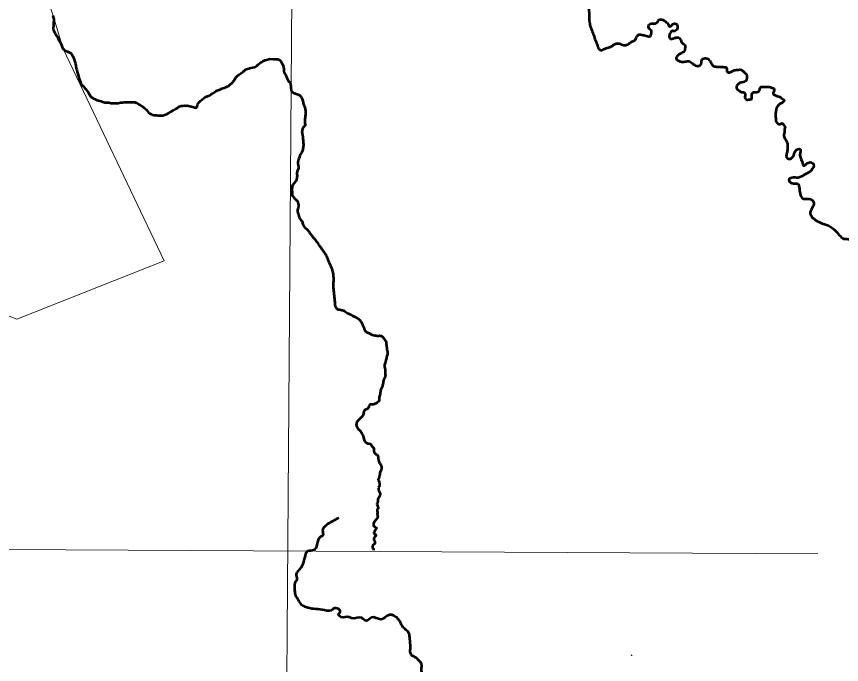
# Model space of a CAD drawing. Extents: x 553962 to 842807, y 8883888 to 9032388.
# Drawn here: x 818299 to 820994, y 9010252 to 9012369 of the extents above; entities that cross this region are included whole.
import ezdxf

# ---------------------------------------------------------------- set-up
doc = ezdxf.new("R2010")
doc.units = 0
doc.header["$LTSCALE"] = 20
for name, color, linetype, lineweight in [('1', 7, 'Continuous', 13), ('23', 7, 'Continuous', 13), ('24', 7, 'Continuous', 25), ('27', 7, 'Continuous', 13), ('35', 7, 'Continuous', 13), ('4', 7, 'Continuous', 25), ('40', 7, 'Continuous', 25)]:
    doc.layers.add(name, color=color, linetype=linetype, lineweight=lineweight)

msp = doc.modelspace()

# ---------------------------------------------------------------- linework, layer by layer
at = {"layer": '1'}
for points in [[(819280.51, 9023933.13), (819225.88, 9016147.33), (819139.2, 9004420.82)], [(800571.17, 9010709.7), (808218.84, 9010680.72), (820916.5, 9010613.36)]]:
    msp.add_lwpolyline(points, dxfattribs=at)
at = {"layer": '23'}
msp.add_lwpolyline([(818205.28, 9011417.75), (818299.31, 9011380.36), (818781.05, 9011570.63), (818451.22, 9012263.16), (818418.41, 9012371.75), (818375.1, 9012506.69), (818932.53, 9012423.96), (819434.33, 9012611.57), (819839.06, 9012975.74), (819996.61, 9012918.46), (820343.27, 9013201.32), (820935.17, 9013588.74), (820631.84, 9013922.91), (820613.69, 9014163.42), (820600.4, 9014322.96), (820520.67, 9014362.85), (820469.16, 9014373.86), (820232.38, 9014602.59), (820302.04, 9014700.09)], dxfattribs=at)
at = {"layer": '24', "lineweight": 53}
for points in [[(818417.27, 9012372.96), (818418.76, 9012367.35), (818420.24, 9012360.72), (818420.2, 9012354.61), (818420.16, 9012349), (818420.12, 9012343.91), (818419.57, 9012337.8), (818419.02, 9012331.69), (818419.48, 9012324.56), (818422.49, 9012317.92), (818426.01, 9012312.8), (818429.53, 9012306.66), (818432.55, 9012302.57), (818434.54, 9012296.44), (818438.07, 9012291.33), (818441.08, 9012285.2), (818443.59, 9012280.6), (818445.59, 9012276), (818448.09, 9012269.36), (818449.58, 9012263.24), (818454.65, 9012261.17), (818459.71, 9012257.57), (818465.28, 9012254.48), (818469.84, 9012252.41), (818475.93, 9012249.82), (818479.96, 9012244.7), (818482.48, 9012240.1), (818484.98, 9012233.98), (818487.48, 9012228.36), (818489.47, 9012221.72)], [(818489.47, 9012221.72), (818490.96, 9012216.11), (818492.94, 9012208.46), (818493.9, 9012200.81), (818495.39, 9012195.2), (818497.38, 9012188.56), (818498.86, 9012181.93), (818501.35, 9012174.27), (818503.33, 9012166.11), (818505.32, 9012159.98), (818507.83, 9012154.36), (818509.32, 9012149.26), (818512.85, 9012145.16), (818517.39, 9012140.04), (818521.93, 9012134.92), (818525.47, 9012131.33), (818529, 9012127.23), (818533.53, 9012120.07), (818537.05, 9012114.45), (818540.57, 9012108.82), (818545.12, 9012104.72), (818550.7, 9012101.62), (818556.27, 9012099.04), (818561.34, 9012096.46), (818566.92, 9012094.39), (818575.05, 9012092.3), (818580.63, 9012090.73), (818587.23, 9012088.66), (818593.33, 9012088.62), (818600.96, 9012088.57), (818606.54, 9012086.49), (818612.13, 9012085.95), (818619.25, 9012085.9), (818624.34, 9012085.87), (818630.44, 9012085.83), (818638.59, 9012087.82), (818644.7, 9012088.8), (818650.3, 9012089.27), (818657.93, 9012089.22), (818665.56, 9012089.17), (818673.7, 9012089.12), (818678.78, 9012089.09), (818685.39, 9012089.04), (818689.96, 9012086.98), (818697.04, 9012082.35), (818702.63, 9012080.27), (818710.73, 9012075.64), (818716.79, 9012069.49), (818721.85, 9012065.38), (818726.9, 9012060.25), (818730.43, 9012055.64), (818734.48, 9012052.56), (818739.04, 9012050.5), (818743.6, 9012048.43), (818748.68, 9012046.87), (818755.8, 9012046.82), (818761.9, 9012046.27), (818770.04, 9012045.71), (818776.65, 9012046.18), (818782.26, 9012048.18), (818789.4, 9012050.68), (818795.52, 9012053.7), (818803.18, 9012058.23), (818811.86, 9012063.27), (818818.5, 9012067.81)], [(818888.12, 9012072.22), (818888.82, 9012074.62), (818890.39, 9012081.23), (818895.02, 9012088.84), (818899.63, 9012093.91), (818905.77, 9012098.45), (818910.37, 9012102.5), (818915.48, 9012105.52), (818922.62, 9012109.04), (818928.74, 9012111.55), (818933.34, 9012114.07), (818939.47, 9012117.59), (818945.6, 9012121.63), (818949.69, 9012125.17), (818954.29, 9012127.69), (818964.48, 9012131.19), (818969.59, 9012133.7), (818977.23, 9012136.2), (818982.84, 9012138.2), (818987.43, 9012140.21), (818992.54, 9012142.72), (818997.14, 9012147.28), (819002.78, 9012152.84), (819008.42, 9012159.43), (819011.5, 9012164.5), (819015.61, 9012170.08), (819019.2, 9012174.13), (819025.86, 9012180.2), (819032.49, 9012184.24), (819038.63, 9012188.78), (819043.23, 9012192.32), (819047.32, 9012195.86), (819052.93, 9012197.86), (819058.03, 9012199.86), (819064.66, 9012201.86), (819070.76, 9012202.33), (819077.39, 9012203.81), (819084.03, 9012208.36), (819088.64, 9012212.4), (819093.75, 9012216.44), (819098.86, 9012219.98), (819103.97, 9012223.51), (819111.62, 9012226.52), (819120.28, 9012229.01), (819126.4, 9012230.5), (819138.1, 9012230.42), (819144.71, 9012230.38), (819152.33, 9012229.82), (819158.42, 9012227.74), (819162.46, 9012223.13), (819165.97, 9012216.49), (819168.48, 9012210.87), (819170.47, 9012204.74), (819171.94, 9012197.1), (819171.91, 9012191.49), (819173.39, 9012185.37), (819177.42, 9012179.74), (819180.92, 9012170.55), (819184.93, 9012162.88), (819186.94, 9012158.28), (819190.47, 9012154.7), (819194, 9012150.09), (819196.21, 9012126.3)], [(818818.5, 9012067.81), (818824.11, 9012069.82), (818830.25, 9012074.87), (818836.66, 9012077.31), (818841.76, 9012077.71), (818848.43, 9012078.49), (818853.53, 9012077.71), (818855.88, 9012078.1), (818860.59, 9012077.31), (818868.83, 9012074.96), (818874.71, 9012074.17), (818880.6, 9012071.42), (818888.12, 9012072.22)]]:
    msp.add_lwpolyline(points, dxfattribs=at)
for points in [[(819890.7, 9012869.49), (819899.65, 9012856.1), (819926.04, 9012851.39), (819961.86, 9012843.85), (819983.54, 9012833.48), (820003.33, 9012832.54), (820018.41, 9012843.85), (820029.72, 9012862.7), (820051.4, 9012868.36), (820072.14, 9012871.18), (820090.04, 9012860.82), (820100.41, 9012855.16), (820091.93, 9012840.08), (820080.62, 9012834.43), (820075.91, 9012820.29), (820086.28, 9012812.75), (820105.13, 9012821.23), (820123.04, 9012825), (820131.52, 9012816.52), (820125.86, 9012803.32), (820124.92, 9012784.47), (820129.63, 9012759.96), (820133.4, 9012746.77), (820146.6, 9012734.52), (820167.34, 9012722.26), (820192.78, 9012722.26), (820208.81, 9012721.32), (820219.18, 9012715.66), (820226.72, 9012698.7), (820237.08, 9012690.22), (820243.68, 9012677.02), (820244.62, 9012660.05), (820228.6, 9012651.57), (820213.52, 9012638.38), (820203.15, 9012625.18), (820193.73, 9012621.41), (820189.96, 9012611.98), (820172.99, 9012603.5), (820162.25, 9012583.13), (820160.65, 9012568.2), (820163.32, 9012551.67), (820168.65, 9012533.02), (820171.85, 9012525.02), (820169.18, 9012507.43), (820163.85, 9012499.96), (820163.32, 9012494.1), (820162.78, 9012482.9), (820158.52, 9012473.84), (820155.32, 9012463.18), (820156.92, 9012453.58), (820162.78, 9012445.59), (820166.52, 9012435.46), (820167.05, 9012415.2), (820168.65, 9012395.48), (820169.18, 9012369.35)], [(820169.18, 9012369.35), (820171.32, 9012345.9), (820176.11, 9012329.37), (820183.04, 9012311.78), (820188.37, 9012295.25), (820195.3, 9012277.66), (820200.1, 9012265.4), (820207.03, 9012259.54), (820220.36, 9012263.8), (820236.89, 9012269.13), (820253.94, 9012278.73), (820263.54, 9012281.39), (820279.53, 9012276.6), (820291.8, 9012276.6), (820305.66, 9012285.12), (820320.58, 9012294.19), (820325.91, 9012304.85), (820333.38, 9012310.71), (820341.91, 9012309.65), (820356.3, 9012305.92), (820368.56, 9012304.85), (820372.83, 9012313.91), (820373.36, 9012321.91), (820364.3, 9012331.5), (820365.9, 9012342.7), (820372.29, 9012346.43), (820386.15, 9012346.96), (820393.08, 9012351.23), (820397.35, 9012358.16), (820410.14, 9012358.69), (820417.61, 9012354.43), (820427.2, 9012343.76), (820433.6, 9012336.3), (820438.93, 9012340.03), (820444.26, 9012344.83), (820452.79, 9012345.9), (820458.12, 9012338.43), (820455.99, 9012326.17), (820449.59, 9012321.38), (820440, 9012321.91), (820433.6, 9012312.85), (820430.93, 9012303.78), (820434.66, 9012296.85), (820445.33, 9012297.92), (820457.06, 9012301.12), (820464.52, 9012298.98), (820468.78, 9012291.52), (820473.05, 9012283.52), (820482.64, 9012275.53), (820482.64, 9012264.33), (820479.98, 9012255.8), (820467.18, 9012247.81), (820459.19, 9012241.94), (820453.86, 9012232.35), (820467.18, 9012221.84)], [(820467.18, 9012221.84), (820483.18, 9012221.84), (820495.97, 9012222.91), (820509.83, 9012213.84), (820525.29, 9012207.44), (820535.42, 9012214.38), (820537.55, 9012226.64), (820547.15, 9012233.04), (820561.01, 9012228.24), (820568.47, 9012215.98), (820575.94, 9012207.44), (820590.86, 9012205.31), (820611.12, 9012204.24), (820617.52, 9012202.64), (820619.65, 9012194.64), (820620.72, 9012188.24), (820630.31, 9012187.17), (820639.91, 9012192.51), (820654.83, 9012195.17), (820666.56, 9012195.17), (820675.09, 9012188.24), (820684.69, 9012175.97), (820684.16, 9012167.97), (820682.56, 9012159.97), (820668.7, 9012154.11), (820656.97, 9012148.77), (820652.7, 9012143.97), (820650.57, 9012139.17), (820652.17, 9012132.77), (820658.03, 9012127.97), (820667.63, 9012122.1), (820675.62, 9012121.57), (820679.36, 9012112.5), (820678.82, 9012102.37), (820684.16, 9012097.04), (820690.55, 9012098.1), (820700.68, 9012100.77), (820700.68, 9012111.44), (820702.81, 9012119.44), (820713.48, 9012122.1), (820723.6, 9012124.77), (820726.8, 9012131.7), (820730, 9012138.1), (820742.26, 9012139.7), (820755.59, 9012139.7), (820767.85, 9012135.97), (820773.18, 9012133.84), (820772.43, 9012123.7), (820770.3, 9012117.3), (820777.23, 9012111.97), (820792.16, 9012106.64), (820800.69, 9012100.24), (820806.55, 9012095.44), (820802.29, 9012089.04), (820793.22, 9012084.24)], [(819196.21, 9012126.3), (819198.31, 9012123.76), (819203.87, 9012120.17), (819215.35, 9012115.53), (819225.44, 9012110.43), (819229.72, 9012104.75), (819233.32, 9012095.48), (819236.68, 9012082.61), (819241.43, 9012068.7), (819243.35, 9012056.41), (819242.3, 9012044.94), (819240.56, 9012031.02), (819240.91, 9012019.9), (819241.26, 9012013.98), (819238.48, 9012009.81), (819234.65, 9012005.64), (819232.22, 9011997.98), (819231.44, 9011991.97), (819232.27, 9011984.95), (819234.33, 9011974.52), (819234.85, 9011964.62), (819235.88, 9011952.64), (819235.67, 9011944.36), (819232.99, 9011931.86), (819225.97, 9011916.99), (819221.84, 9011907.59), (819218.75, 9011897.16), (819218.02, 9011890.21), (819219.67, 9011878.75), (819220.29, 9011873.58), (819217.71, 9011868.32), (819215.34, 9011863.15), (819214.93, 9011854.58), (819215.24, 9011847.46), (819214.2, 9011840.54), (819212.65, 9011833.72), (819209.14, 9011829.18), (819204.71, 9011823.08), (819202.02, 9011819.06), (819199.75, 9011815.03), (819199.34, 9011810.38), (819198.2, 9011806.97), (819198.41, 9011801.19), (819199.03, 9011792.31), (819198.82, 9011785.49), (819202.44, 9011780.64), (819206.36, 9011775.99), (819212.65, 9011769.59), (819216.37, 9011765.36), (819219.15, 9011756.77), (819219.67, 9011750.37), (819219.46, 9011746.03), (819217.71, 9011740.46), (819217.09, 9011735.4), (819216.88, 9011730.34)], [(820793.22, 9012084.24), (820785.76, 9012076.77), (820780.96, 9012067.17), (820778.83, 9012053.83), (820778.83, 9012040.5), (820779.9, 9012028.76), (820786.83, 9012018.1), (820795.89, 9012018.63), (820799.62, 9012020.76), (820805.49, 9012013.83), (820809.75, 9012008.5), (820807.62, 9012001.03), (820807.62, 9011991.43), (820805.49, 9011982.36), (820809.22, 9011970.1), (820815.62, 9011958.9), (820817.75, 9011947.69), (820817.21, 9011933.83), (820814.55, 9011919.96), (820814.02, 9011909.29), (820819.88, 9011904.49), (820829.48, 9011905.56), (820839.6, 9011921.03), (820851.33, 9011935.96), (820859.33, 9011935.96), (820858.8, 9011924.23), (820865.06, 9011893.91), (820869.84, 9011881.97), (820887.75, 9011892.72), (820902.08, 9011886.75), (820896.11, 9011867.65), (820874.62, 9011853.32), (820851.93, 9011842.57), (820831.63, 9011842.57), (820822.08, 9011835.41), (820831.63, 9011824.66), (820851.93, 9011822.28), (820855.51, 9011811.53), (820859.09, 9011790.04), (820865.06, 9011775.71), (820882.97, 9011773.33), (820899.69, 9011768.55), (820903.27, 9011756.61), (820896.11, 9011739.9), (820891.33, 9011726.76), (820904.46, 9011707.66), (820924.76, 9011695.72), (820951.03, 9011686.17), (820964.16, 9011677.81), (820985.65, 9011656.32), (821001.17, 9011643.19), (821015.5, 9011641.99), (821027.44, 9011636.02), (821032.22, 9011622.89), (821022.66, 9011612.14)], [(819216.88, 9011730.34), (819218.54, 9011725.79), (819219.57, 9011720.94), (819222.56, 9011713.4), (819224.52, 9011708.86), (819228.44, 9011703.38), (819231.64, 9011698.94), (819233.3, 9011694.09), (819235.67, 9011687.16), (819240, 9011680.86), (819252.08, 9011669.19), (819254.25, 9011666.19), (819257.24, 9011661.13), (819261.57, 9011656.18), (819268.18, 9011646.57), (819273.65, 9011641.31), (819277.68, 9011635.32), (819282.11, 9011630.15), (819286.55, 9011623.13), (819292.95, 9011614.39), (819297.9, 9011606.96), (819301.42, 9011600.87), (819305.85, 9011595.19), (819312.72, 9011582.38), (819319.53, 9011566.27), (819326.65, 9011549.85), (819330.3, 9011539.22), (819332.81, 9011527.3), (819333.44, 9011519.78), (819334.57, 9011511.5), (819334.19, 9011504.85), (819333.19, 9011497.19), (819333.44, 9011490.29), (819333.56, 9011484.4), (819334.82, 9011472.84), (819336.7, 9011451.63), (819338.45, 9011430.55), (819339.33, 9011423.14), (819343.22, 9011417.37), (819346.23, 9011413.85), (819349.87, 9011412.22), (819355.01, 9011411.97), (819361.16, 9011409.96), (819366.93, 9011408.46), (819370.69, 9011405.94), (819377.22, 9011402.05), (819383.62, 9011398.67), (819401.86, 9011389.36), (819413.28, 9011383.34), (819419.17, 9011378.57), (819426.07, 9011369.16), (819429.46, 9011361.38), (819432.97, 9011352.96), (819436.11, 9011344.68), (819440.5, 9011340.41)], [(819440.5, 9011340.41), (819445.14, 9011336.4), (819450.91, 9011334.64), (819455.55, 9011331.88), (819460.45, 9011329.5), (819470.73, 9011327.36), (819477.51, 9011325.86), (819484.78, 9011326.36), (819490.18, 9011325.48), (819497.61, 9011319.19), (819503.38, 9011310.65), (819506.02, 9011305.01), (819506.39, 9011297.85), (819508.02, 9011290.7), (819508.27, 9011283.29), (819509.28, 9011277.77), (819510.78, 9011273.38), (819508.4, 9011259.07), (819505.64, 9011246.64), (819502.88, 9011237.61), (819501.37, 9011230.7), (819500.99, 9011224.02), (819503, 9011215.74), (819503, 9011209.72), (819503, 9011203.44), (819503.88, 9011196.29), (819502.62, 9011191.27), (819499.11, 9011184.24), (819497.1, 9011176.08), (819495.35, 9011167.29), (819492.09, 9011157), (819488.2, 9011147.55), (819487.07, 9011139.89), (819485.44, 9011131.61), (819483.93, 9011125.21), (819483.68, 9011117.8), (819481.92, 9011112.78), (819477.53, 9011107.76), (819472.14, 9011104.5), (819462.35, 9011100.98), (819456.83, 9011101.24), (819454.57, 9011101.24), (819449.99, 9011095.66), (819448.99, 9011091.52), (819445.48, 9011087), (819441.84, 9011085.12), (819438.95, 9011084.87), (819436.32, 9011083.49), (819434.31, 9011080.1), (819432.81, 9011075.7), (819431.05, 9011068.68), (819427.66, 9011062.02), (819422.64, 9011056.88), (819417.75, 9011051.86), (819414.24, 9011048.47)], [(819414.24, 9011048.47), (819411.35, 9011044.95), (819409.85, 9011041.44), (819408.72, 9011035.29), (819409.1, 9011032.15), (819412.23, 9011025.27), (819415.62, 9011019.88), (819419.88, 9011016.74), (819424.27, 9011010.46), (819427.91, 9011004.56), (819431.55, 9010996.78), (819432.93, 9010990.38), (819434.06, 9010986.24), (819436.44, 9010982.1), (819438.83, 9010978.58), (819446.1, 9010974.06), (819453.63, 9010973.19), (819456.14, 9010971.68), (819458.02, 9010967.29), (819461.41, 9010963.52), (819465.17, 9010959.63), (819465.92, 9010955.24), (819466.43, 9010948.21), (819467.56, 9010945.07), (819470.15, 9010941.14), (819475.42, 9010937.5), (819477.8, 9010935.49), (819479.3, 9010932.36), (819480.06, 9010928.59), (819480.68, 9010922.44), (819481.56, 9010918.3), (819483.32, 9010913.78), (819484.95, 9010910.14), (819487.84, 9010906.5), (819489.47, 9010903.11), (819490.97, 9010898.22), (819491.1, 9010893.57), (819490.47, 9010890.06), (819488.96, 9010885.04), (819487.33, 9010881.02), (819486.2, 9010878.01), (819484.19, 9010869.85), (819483.32, 9010866.84), (819483.32, 9010864.08), (819482.69, 9010861.44), (819481.68, 9010858.3), (819480.56, 9010856.04), (819480.81, 9010853.91), (819482.19, 9010852.03), (819483.44, 9010848.01), (819484.44, 9010843.12), (819484.44, 9010837.59), (819483.57, 9010833.95), (819481.68, 9010831.44), (819480.56, 9010830.31)], [(819480.56, 9010830.31), (819481.06, 9010825.42), (819481.43, 9010822.28), (819483.44, 9010817.39), (819485.7, 9010812.87), (819486.58, 9010809.48), (819486.2, 9010805.84), (819484.57, 9010800.94), (819482.81, 9010797.81), (819480.68, 9010794.67), (819479.43, 9010791.66), (819478.8, 9010789.52), (819479.17, 9010784.06), (819478.42, 9010781.43), (819476.54, 9010778.41), (819476.16, 9010776.03), (819476.66, 9010773.64), (819478.54, 9010769.38), (819479.8, 9010764.86), (819480.18, 9010762.1), (819477.92, 9010758.83), (819477.04, 9010755.07), (819477.79, 9010750.05), (819477.54, 9010744.52), (819477.79, 9010740.01), (819478.8, 9010737), (819464.99, 9010712.67), (819464.62, 9010709.78), (819464.99, 9010707.52), (819464.99, 9010704.64), (819467.25, 9010703.88), (819472.27, 9010699.87), (819474.53, 9010698.24), (819471.77, 9010692.59), (819467, 9010684.43), (819466, 9010682.42), (819467.12, 9010679.53), (819469.51, 9010677.4), (819472.52, 9010675.14), (819472.14, 9010672.63), (819470.76, 9010670.75), (819468.38, 9010667.23), (819466.37, 9010664.35), (819466.12, 9010661.84), (819467, 9010658.07), (819468.63, 9010654.81), (819469.26, 9010652.05), (819469.76, 9010649.03), (819468.88, 9010646.52), (819464.24, 9010643.01), (819462.36, 9010641), (819461.48, 9010636.48), (819461.73, 9010633.72), (819464.49, 9010629.7), (819465.37, 9010625.56)]]:
    msp.add_spline(points, degree=3, dxfattribs=at)
at = {"layer": '27'}
msp.add_lwpolyline([(818205.28, 9011417.75), (818299.31, 9011380.36), (818781.05, 9011570.63), (818451.22, 9012263.16), (818418.41, 9012371.75), (818375.1, 9012506.69), (818932.53, 9012423.96), (819434.33, 9012611.57), (819839.06, 9012975.74), (819996.61, 9012918.46), (820343.27, 9013201.32), (820968.85, 9013546.53)], dxfattribs=at)
at = {"layer": '35'}
msp.add_lwpolyline([(818205.28, 9011417.75), (818299.31, 9011380.36), (818781.05, 9011570.63), (818451.22, 9012263.16), (818418.41, 9012371.75), (818375.1, 9012506.69), (818932.53, 9012423.96), (819434.33, 9012611.57), (819839.06, 9012975.74), (819996.61, 9012918.46), (820343.27, 9013201.32), (820968.85, 9013546.53)], dxfattribs=at)
at = {"layer": '4', "lineweight": 13}
msp.add_line((820309.39, 9010282.59), (820308.91, 9010280.14), dxfattribs=at)
msp.add_lwpolyline([(820307.14, 9010283.84), (820308, 9010282.12), (820308.93, 9010280.27)], dxfattribs=at)
at = {"layer": '4', "lineweight": 53}
msp.add_spline([(819736.61, 9009955.51), (819734.69, 9009958.02), (819736.73, 9009968.17), (819731.63, 9009980.38), (819729.08, 9009989.53), (819729.08, 9009998.67), (819720.92, 9010016.97), (819711.23, 9010026.12), (819700.01, 9010033.74), (819684.72, 9010031.2), (819674.52, 9010051.02), (819659.21, 9010058.65), (819637.8, 9010066.78), (819632.7, 9010083.54), (819632.19, 9010096.76), (819637.8, 9010110.49), (819627.09, 9010130.81), (819624.54, 9010137.42), (819620.46, 9010150.13), (819632.19, 9010157.24), (819645.44, 9010165.37), (819648.5, 9010177.06), (819639.84, 9010181.13), (819634.74, 9010187.73), (819638.82, 9010200.44), (819624.54, 9010224.84), (819621.99, 9010230.93), (819622.5, 9010244.65), (819620.97, 9010255.84), (819613.32, 9010264.98), (819600.57, 9010276.16), (819592.92, 9010279.72), (819585.78, 9010289.38), (819585.78, 9010307.68), (819583.74, 9010334.62), (819580.68, 9010354.43), (819562.33, 9010372.73), (819552.13, 9010391.53), (819546.01, 9010400.17), (819517.45, 9010413.89), (819488.9, 9010399.15), (819458.29, 9010405.26), (819441.47, 9010394.58), (819426.68, 9010403.73), (819394.55, 9010402.72), (819383.83, 9010406.78), (819359.36, 9010406.78), (819351.21, 9010415.42), (819356.3, 9010424.06), (819342.02, 9010436.25), (819326.21, 9010428.63), (819298.16, 9010430.66), (819270.63, 9010433.21), (819243.6, 9010439.31), (819231.36, 9010445.91), (819220.14, 9010462.17), (819211.47, 9010476.4), (819208.42, 9010494.19), (819208.42, 9010513), (819210.45, 9010522.14), (819213.01, 9010525.2), (819215.55, 9010534.86), (819213.01, 9010542.48), (819223.71, 9010562.3), (819237.48, 9010587.2), (819242.58, 9010607.53), (819250.75, 9010622.77), (819270.63, 9010626.34), (819281.34, 9010642.6), (819285.42, 9010659.36), (819294.6, 9010671.06), (819299.7, 9010673.59), (819299.7, 9010689.86), (819306.83, 9010703.59), (819336.93, 9010723.91), (819351.71, 9010732.04)], degree=3, dxfattribs=at)
at = {"layer": '40'}
msp.add_spline([(834516.23, 9024088.7), (834406.32, 9023062.61), (832208.25, 9018884.91), (827958.64, 9013937.63), (824002.12, 9008990.35), (821510.96, 9005985.34), (820375.28, 9004153.02)], degree=3, dxfattribs=at)
msp.add_spline([(834516.23, 9024088.7), (834406.32, 9023062.61), (832208.25, 9018884.91), (827958.64, 9013937.63), (824002.12, 9008990.35), (821510.96, 9005985.34), (820375.28, 9004153.02)], degree=3, dxfattribs=at)

doc.saveas('drawing.dxf')
